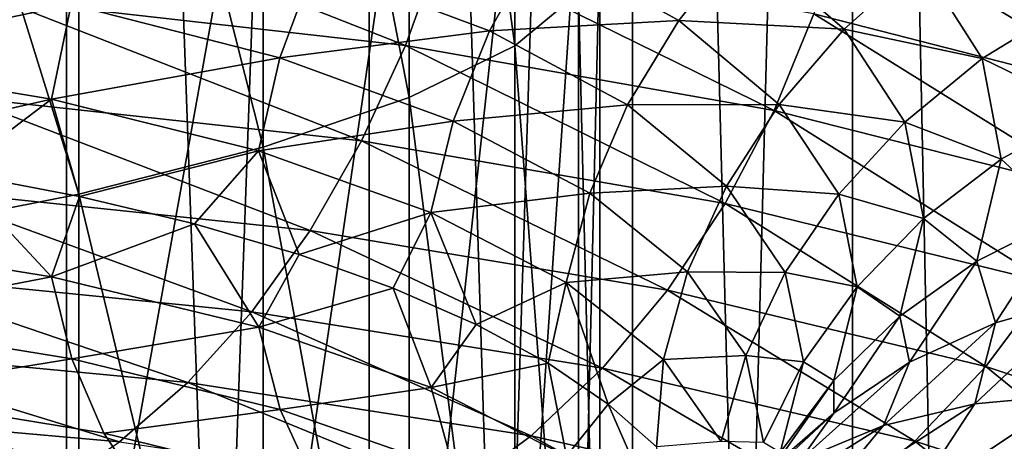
# Model space of a CAD drawing. Header units: metres. Extents: x -44 to 117, y -432 to 89.
# Tile 802 of 1056: x 10.78 to 14.55, y -107.58 to -105.96. Entities that reach past the tile are written whole.
import ezdxf

# ---------------------------------------------------------------- set-up
doc = ezdxf.new("R2010")
doc.units = ezdxf.units.M
doc.layers.add('solid_125568', color=7, linetype='CONTINUOUS')

msp = doc.modelspace()

# ---------------------------------------------------------------- linework, layer by layer
at = {"layer": 'solid_125568'}
for points in [[(10.960142, -93.5, 328.039825), (10.960155, -125.699997, 328.039856), (9.664092, -125.699997, 326.881622)], [(9.664206, -93.5, 326.881714), (10.960142, -93.5, 328.039825), (9.664092, -125.699997, 326.881622)], [(9.664222, -93.5, 351.118286), (9.664092, -125.699997, 351.118378), (10.960155, -125.699997, 349.960144)], [(10.960155, -93.5, 349.960144), (9.664222, -93.5, 351.118286), (10.960155, -125.699997, 349.960144)], [(10.960142, -93.5, 328.039825), (12.118269, -93.5, 329.335754), (10.960155, -125.699997, 328.039856)], [(12.118269, -93.5, 329.335754), (12.118388, -125.699997, 329.335907), (10.960155, -125.699997, 328.039856)], [(10.960155, -93.5, 349.960144), (10.960155, -125.699997, 349.960144), (12.118388, -125.699997, 348.664093)], [(12.118285, -93.5, 348.664215), (10.960155, -93.5, 349.960144), (12.118388, -125.699997, 348.664093)], [(12.118269, -93.5, 329.335754), (13.124176, -93.5, 330.753418), (12.118388, -125.699997, 329.335907)], [(12.118285, -93.5, 348.664215), (12.118388, -125.699997, 348.664093), (13.124225, -125.699997, 347.24649)], [(13.124198, -93.5, 347.246552), (12.118285, -93.5, 348.664215), (13.124225, -125.699997, 347.24649)], [(13.124176, -93.5, 330.753418), (13.124225, -125.699997, 330.75351), (12.118388, -125.699997, 329.335907)], [(13.124176, -93.5, 330.753418), (13.965055, -93.5, 332.274872), (13.124225, -125.699997, 330.75351)], [(13.124198, -93.5, 347.246552), (13.124225, -125.699997, 347.24649), (13.965017, -125.699997, 345.725189)], [(13.965068, -93.5, 345.725098), (13.124198, -93.5, 347.246552), (13.965017, -125.699997, 345.725189)], [(13.965055, -93.5, 332.274872), (13.965017, -125.699997, 332.274811), (13.124225, -125.699997, 330.75351)], [(13.965055, -93.5, 332.274872), (14.630192, -125.699997, 333.880676), (13.965017, -125.699997, 332.274811)], [(13.965068, -93.5, 345.725098), (13.965017, -125.699997, 345.725189), (14.630192, -125.699997, 344.119324)], [(13.965055, -93.5, 332.274872), (14.630218, -93.5, 333.880737), (14.630192, -125.699997, 333.880676)], [(14.630223, -93.5, 344.119232), (13.965068, -93.5, 345.725098), (14.630192, -125.699997, 344.119324)], [(12.674063, -106.063736, 197.813324), (12.674063, -102.775475, 198.415619), (12.270483, -103.082367, 199.78244)], [(12.674063, -106.063736, 197.813324), (12.918259, -105.861115, 196.390442), (12.674063, -102.775475, 198.415619)], [(12.270483, -106.261223, 199.20018), (12.270483, -103.082367, 199.78244), (11.712595, -103.377426, 201.096588)], [(12.270483, -106.261223, 199.20018), (12.674063, -106.063736, 197.813324), (12.270483, -103.082367, 199.78244)], [(11.712595, -106.451103, 200.5336), (11.712595, -103.377426, 201.096588), (11.007415, -103.656944, 202.341522)], [(11.712595, -106.451103, 200.5336), (12.270483, -106.261223, 199.20018), (11.712595, -103.377426, 201.096588)], [(11.007415, -106.630981, 201.796783), (11.007415, -103.656944, 202.341522), (10.163809, -103.917412, 203.501587)], [(11.007415, -106.630981, 201.796783), (11.712595, -106.451103, 200.5336), (11.007415, -103.656944, 202.341522)], [(10.163809, -106.798607, 202.973846), (11.007415, -106.630981, 201.796783), (10.163809, -103.917412, 203.501587)], [(10.163809, -108.707535, 186.496796), (10.163809, -104.513214, 186.925018), (11.007415, -104.680832, 188.102097)], [(11.007415, -108.78125, 187.683456), (10.163809, -108.707535, 186.496796), (11.007415, -104.680832, 188.102097)], [(11.007415, -108.78125, 187.683456), (11.007415, -104.680832, 188.102097), (11.712595, -104.860718, 189.36528)], [(11.712595, -108.860352, 188.95694), (11.007415, -108.78125, 187.683456), (11.712595, -104.860718, 189.36528)], [(11.712595, -108.860352, 188.95694), (11.712595, -104.860718, 189.36528), (12.270483, -105.050598, 190.6987)], [(12.270483, -108.943855, 190.301208), (11.712595, -108.860352, 188.95694), (12.270483, -105.050598, 190.6987)], [(12.270483, -108.943855, 190.301208), (12.270483, -105.050598, 190.6987), (12.674063, -105.248085, 192.085556)], [(12.674063, -109.030708, 191.699356), (12.270483, -108.943855, 190.301208), (12.674063, -105.248085, 192.085556)], [(12.674063, -109.030708, 191.699356), (12.674063, -105.248085, 192.085556), (12.918259, -105.450706, 193.508438)], [(12.918259, -109.119812, 193.133835), (12.674063, -109.030708, 191.699356), (12.918259, -105.450706, 193.508438)], [(12.918259, -109.119812, 193.133835), (12.918259, -105.450706, 193.508438), (13, -105.655907, 194.949432)], [(10.827735, -105.500496, 942.538635), (10.708551, -105.886627, 942.536865), (12.257066, -106.06292, 941.262939)], [(12.393395, -105.684479, 941.252563), (10.827735, -105.500496, 942.538635), (12.257066, -106.06292, 941.262939)], [(13.930128, -105.566338, 939.75647), (13.817595, -105.942123, 939.823303), (15.085001, -106.266823, 938.266357)], [(15.207819, -105.899033, 938.188721), (13.930128, -105.566338, 939.75647), (15.085001, -106.266823, 938.266357)], [(12.578321, -106.006279, 932.050842), (11.908011, -105.75544, 933.387451), (12.765773, -105.671501, 931.977722)], [(12.393395, -105.684479, 941.252563), (12.257066, -106.06292, 941.262939), (13.665675, -106.311836, 939.84729)], [(13.817595, -105.942123, 939.823303), (12.393395, -105.684479, 941.252563), (13.665675, -106.311836, 939.84729)], [(12.578321, -106.006279, 932.050842), (12.765773, -105.671501, 931.977722), (13.301239, -105.966736, 930.567627)], [(13.301239, -105.966736, 930.567627), (12.765773, -105.671501, 931.977722), (13.542445, -105.663872, 930.503784)], [(13, -109.21006, 194.586563), (13, -105.655907, 194.949432), (12.918259, -105.861115, 196.390442)], [(13, -109.21006, 194.586563), (12.918259, -109.119812, 193.133835), (13, -105.655907, 194.949432)], [(13.301239, -105.966736, 930.567627), (13.542445, -105.663872, 930.503784), (13.933454, -105.999802, 929.028687)], [(13.933454, -105.999802, 929.028687), (13.542445, -105.663872, 930.503784), (14.224183, -105.740585, 928.967285)], [(9.987013, -106.115097, 936.016418), (10.05673, -105.748291, 935.907288), (10.979079, -105.906731, 934.733032)], [(11.776396, -106.109848, 933.477722), (10.979079, -105.906731, 934.733032), (11.908011, -105.75544, 933.387451)], [(11.776396, -106.109848, 933.477722), (11.908011, -105.75544, 933.387451), (12.578321, -106.006279, 932.050842)], [(13.933454, -105.999802, 929.028687), (14.224183, -105.740585, 928.967285), (14.46112, -106.112755, 927.436646)], [(14.46112, -106.112755, 927.436646), (14.224183, -105.740585, 928.967285), (14.79525, -105.908264, 927.371765)], [(12.918259, -109.300301, 196.039307), (12.918259, -105.861115, 196.390442), (12.674063, -106.063736, 197.813324)], [(12.918259, -109.300301, 196.039307), (13, -109.21006, 194.586563), (12.918259, -105.861115, 196.390442)], [(10.902999, -106.268074, 934.848938), (9.987013, -106.115097, 936.016418), (10.979079, -105.906731, 934.733032)], [(10.708551, -105.886627, 942.536865), (10.561398, -106.260246, 942.485291), (12.088723, -106.427757, 941.226501)], [(12.257066, -106.06292, 941.262939), (10.708551, -105.886627, 942.536865), (12.088723, -106.427757, 941.226501)], [(10.902999, -106.268074, 934.848938), (10.979079, -105.906731, 934.733032), (11.776396, -106.109848, 933.477722)], [(14.46112, -106.112755, 927.436646), (14.79525, -105.908264, 927.371765), (14.869882, -106.311058, 925.796875)], [(13.817595, -105.942123, 939.823303), (13.665675, -106.311836, 939.84729), (14.919213, -106.626877, 938.305237)], [(15.085001, -106.266823, 938.266357), (13.817595, -105.942123, 939.823303), (14.919213, -106.626877, 938.305237)], [(13.105898, -106.290237, 930.658691), (12.578321, -106.006279, 932.050842), (13.301239, -105.966736, 930.567627)], [(13.105898, -106.290237, 930.658691), (13.301239, -105.966736, 930.567627), (13.685217, -106.288895, 929.115479)], [(13.685217, -106.288895, 929.115479), (13.301239, -105.966736, 930.567627), (13.933454, -105.999802, 929.028687)], [(12.439301, -106.352066, 932.153687), (11.776396, -106.109848, 933.477722), (12.578321, -106.006279, 932.050842)], [(12.439301, -106.352066, 932.153687), (12.578321, -106.006279, 932.050842), (13.105898, -106.290237, 930.658691)], [(13.685217, -106.288895, 929.115479), (13.933454, -105.999802, 929.028687), (14.165445, -106.355965, 927.525635)], [(14.165445, -106.355965, 927.525635), (13.933454, -105.999802, 929.028687), (14.46112, -106.112755, 927.436646)], [(12.257066, -106.06292, 941.262939), (12.088723, -106.427757, 941.226501), (13.478065, -106.666687, 939.827759)], [(13.665675, -106.311836, 939.84729), (12.257066, -106.06292, 941.262939), (13.478065, -106.666687, 939.827759)], [(12.674063, -109.389404, 197.47377), (12.674063, -106.063736, 197.813324), (12.270483, -106.261223, 199.20018)], [(12.674063, -109.389404, 197.47377), (12.918259, -109.300301, 196.039307), (12.674063, -106.063736, 197.813324)], [(10.902999, -106.268074, 934.848938), (10.014997, -106.469337, 936.103271), (9.987013, -106.115097, 936.016418)], [(11.69482, -106.465256, 933.60083), (10.902999, -106.268074, 934.848938), (11.776396, -106.109848, 933.477722)], [(11.69482, -106.465256, 933.60083), (11.776396, -106.109848, 933.477722), (12.439301, -106.352066, 932.153687)], [(14.165445, -106.355965, 927.525635), (14.46112, -106.112755, 927.436646), (14.533957, -106.497658, 925.89325)], [(14.533957, -106.497658, 925.89325), (14.46112, -106.112755, 927.436646), (14.869882, -106.311058, 925.796875)], [(10.902999, -106.268074, 934.848938), (10.53148, -106.547722, 935.467041), (10.014997, -106.469337, 936.103271)], [(10.561398, -106.260246, 942.485291), (10.389171, -106.612129, 942.383911), (11.891661, -106.769951, 941.142883)], [(10.902999, -106.268074, 934.848938), (11.010268, -106.639893, 934.806458), (10.53148, -106.547722, 935.467041)], [(12.088723, -106.427757, 941.226501), (10.561398, -106.260246, 942.485291), (11.891661, -106.769951, 941.142883)], [(11.69482, -106.465256, 933.60083), (11.010268, -106.639893, 934.806458), (10.902999, -106.268074, 934.848938)], [(12.270483, -109.476257, 198.871933), (12.270483, -106.261223, 199.20018), (11.712595, -106.451103, 200.5336)], [(12.270483, -109.476257, 198.871933), (12.674063, -109.389404, 197.47377), (12.270483, -106.261223, 199.20018)], [(12.96105, -106.626945, 930.774658), (12.439301, -106.352066, 932.153687), (13.105898, -106.290237, 930.658691)], [(12.96105, -106.626945, 930.774658), (13.105898, -106.290237, 930.658691), (13.48421, -106.60067, 929.224976)], [(13.48421, -106.60067, 929.224976), (13.105898, -106.290237, 930.658691), (13.685217, -106.288895, 929.115479)], [(13.48421, -106.60067, 929.224976), (13.685217, -106.288895, 929.115479), (13.913012, -106.630898, 927.635803)], [(13.913012, -106.630898, 927.635803), (13.685217, -106.288895, 929.115479), (14.165445, -106.355965, 927.525635)], [(13.665675, -106.311836, 939.84729), (13.478065, -106.666687, 939.827759), (14.714465, -106.97065, 938.30426)], [(14.919213, -106.626877, 938.305237), (13.665675, -106.311836, 939.84729), (14.714465, -106.97065, 938.30426)], [(14.533957, -106.497658, 925.89325), (14.869882, -106.311058, 925.796875), (14.775141, -106.718689, 924.225037)], [(12.353161, -106.701164, 932.284424), (11.69482, -106.465256, 933.60083), (12.439301, -106.352066, 932.153687)], [(12.353161, -106.701164, 932.284424), (12.439301, -106.352066, 932.153687), (12.96105, -106.626945, 930.774658)], [(13.913012, -106.630898, 927.635803), (14.165445, -106.355965, 927.525635), (14.236692, -106.724594, 926.01001)], [(14.236692, -106.724594, 926.01001), (14.165445, -106.355965, 927.525635), (14.533957, -106.497658, 925.89325)], [(12.088723, -106.427757, 941.226501), (11.891661, -106.769951, 941.142883), (13.258416, -106.997856, 939.764099)], [(13.478065, -106.666687, 939.827759), (12.088723, -106.427757, 941.226501), (13.258416, -106.997856, 939.764099)], [(11.712595, -109.559761, 200.216202), (11.712595, -106.451103, 200.5336), (11.007415, -106.630981, 201.796783)], [(11.69482, -106.465256, 933.60083), (11.449734, -106.744896, 934.123779), (11.010268, -106.639893, 934.806458)], [(11.69482, -106.465256, 933.60083), (11.849788, -106.862175, 933.418762), (11.449734, -106.744896, 934.123779)], [(12.353161, -106.701164, 932.284424), (11.849788, -106.862175, 933.418762), (11.69482, -106.465256, 933.60083)], [(11.712595, -109.559761, 200.216202), (12.270483, -109.476257, 198.871933), (11.712595, -106.451103, 200.5336)], [(14.236692, -106.724594, 926.01001), (14.533957, -106.497658, 925.89325), (14.441248, -106.887291, 924.352905)], [(14.441248, -106.887291, 924.352905), (14.533957, -106.497658, 925.89325), (14.775141, -106.718689, 924.225037)], [(10.903981, -106.947319, 935.180908), (9.987955, -106.798912, 936.349182), (10.53148, -106.547722, 935.467041)], [(10.903981, -106.947319, 935.180908), (10.53148, -106.547722, 935.467041), (11.010268, -106.639893, 934.806458)], [(11.007415, -109.638863, 201.489685), (11.007415, -106.630981, 201.796783), (10.163809, -106.798607, 202.973846)], [(10.389171, -106.612129, 942.383911), (10.194553, -106.932999, 942.23291), (11.668974, -107.080429, 941.012024)], [(11.891661, -106.769951, 941.142883), (10.389171, -106.612129, 942.383911), (11.668974, -107.080429, 941.012024)], [(11.007415, -109.638863, 201.489685), (11.712595, -109.559761, 200.216202), (11.007415, -106.630981, 201.796783)], [(12.871322, -106.969406, 930.913269), (12.353161, -106.701164, 932.284424), (12.96105, -106.626945, 930.774658)], [(12.871322, -106.969406, 930.913269), (12.96105, -106.626945, 930.774658), (13.335185, -106.92794, 929.354492)], [(13.335185, -106.92794, 929.354492), (12.96105, -106.626945, 930.774658), (13.48421, -106.60067, 929.224976)], [(13.335185, -106.92794, 929.354492), (13.48421, -106.60067, 929.224976), (13.708633, -106.930611, 927.764099)], [(13.708633, -106.930611, 927.764099), (13.48421, -106.60067, 929.224976), (13.913012, -106.630898, 927.635803)], [(13.708633, -106.930611, 927.764099), (13.913012, -106.630898, 927.635803), (13.982926, -106.985123, 926.143799)], [(13.982926, -106.985123, 926.143799), (13.913012, -106.630898, 927.635803), (14.236692, -106.724594, 926.01001)], [(10.903981, -106.947319, 935.180908), (11.010268, -106.639893, 934.806458), (11.449734, -106.744896, 934.123779)], [(13.478065, -106.666687, 939.827759), (13.258416, -106.997856, 939.764099), (14.474721, -107.289581, 938.262512)], [(14.714465, -106.97065, 938.30426), (13.478065, -106.666687, 939.827759), (14.474721, -107.289581, 938.262512)], [(12.353161, -106.701164, 932.284424), (12.209368, -106.990852, 932.693176), (11.849788, -106.862175, 933.418762)], [(12.353161, -106.701164, 932.284424), (12.527053, -107.129753, 931.949646), (12.209368, -106.990852, 932.693176)], [(12.871322, -106.969406, 930.913269), (12.527053, -107.129753, 931.949646), (12.353161, -106.701164, 932.284424)], [(11.695832, -107.139626, 933.931824), (10.903981, -106.947319, 935.180908), (11.449734, -106.744896, 934.123779)], [(11.695832, -107.139626, 933.931824), (11.449734, -106.744896, 934.123779), (11.849788, -106.862175, 933.418762)], [(13.982926, -106.985123, 926.143799), (14.236692, -106.724594, 926.01001), (14.14578, -107.097862, 924.497314)], [(14.14578, -107.097862, 924.497314), (14.236692, -106.724594, 926.01001), (14.441248, -106.887291, 924.352905)], [(14.441248, -106.887291, 924.352905), (14.775141, -106.718689, 924.225037), (14.51179, -107.122902, 922.672241)], [(14.51179, -107.122902, 922.672241), (14.775141, -106.718689, 924.225037), (14.872029, -107.020866, 922.530029)], [(11.891661, -106.769951, 941.142883), (11.668974, -107.080429, 941.012024), (13.010202, -107.296486, 939.655945)], [(13.258416, -106.997856, 939.764099), (11.891661, -106.769951, 941.142883), (13.010202, -107.296486, 939.655945)], [(10.058266, -107.110809, 936.570679), (9.987955, -106.798912, 936.349182), (10.903981, -106.947319, 935.180908)], [(10.163809, -109.712578, 202.676346), (11.007415, -109.638863, 201.489685), (10.163809, -106.798607, 202.973846)], [(11.695832, -107.139626, 933.931824), (11.849788, -106.862175, 933.418762), (12.209368, -106.990852, 932.693176)], [(14.14578, -107.097862, 924.497314), (14.441248, -106.887291, 924.352905), (14.183741, -107.273613, 922.831116)], [(14.183741, -107.273613, 922.831116), (14.441248, -106.887291, 924.352905), (14.51179, -107.122902, 922.672241)], [(10.194553, -106.932999, 942.23291), (9.980616, -107.2146, 942.033508), (11.424219, -107.35112, 940.834961)], [(11.668974, -107.080429, 941.012024), (10.194553, -106.932999, 942.23291), (11.424219, -107.35112, 940.834961)], [(13.242891, -107.263504, 929.501282), (12.871322, -106.969406, 930.913269), (13.335185, -106.92794, 929.354492)], [(13.242891, -107.263504, 929.501282), (13.335185, -106.92794, 929.354492), (13.557131, -107.248177, 927.90741)], [(13.557131, -107.248177, 927.90741), (13.335185, -106.92794, 929.354492), (13.708633, -106.930611, 927.764099)], [(13.557131, -107.248177, 927.90741), (13.708633, -106.930611, 927.764099), (13.777496, -107.272575, 926.291138)], [(13.777496, -107.272575, 926.291138), (13.708633, -106.930611, 927.764099), (13.982926, -106.985123, 926.143799)], [(10.980728, -107.260406, 935.394958), (10.058266, -107.110809, 936.570679), (10.903981, -106.947319, 935.180908)], [(10.980728, -107.260406, 935.394958), (10.903981, -106.947319, 935.180908), (11.695832, -107.139626, 933.931824)], [(12.871322, -106.969406, 930.913269), (12.801556, -107.277763, 931.190857), (12.527053, -107.129753, 931.949646)], [(12.871322, -106.969406, 930.913269), (13.031679, -107.433739, 930.419373), (12.801556, -107.277763, 931.190857)], [(13.242891, -107.263504, 929.501282), (13.031679, -107.433739, 930.419373), (12.871322, -106.969406, 930.913269)], [(14.714465, -106.97065, 938.30426), (14.474721, -107.289581, 938.262512), (15.526185, -107.638672, 936.653381)], [(12.354191, -107.370377, 932.614197), (11.695832, -107.139626, 933.931824), (12.209368, -106.990852, 932.693176)], [(12.354191, -107.370377, 932.614197), (12.209368, -106.990852, 932.693176), (12.527053, -107.129753, 931.949646)], [(13.258416, -106.997856, 939.764099), (13.010202, -107.296486, 939.655945), (14.203796, -107.575043, 938.179199)], [(14.474721, -107.289581, 938.262512), (13.258416, -106.997856, 939.764099), (14.203796, -107.575043, 938.179199)], [(13.777496, -107.272575, 926.291138), (13.982926, -106.985123, 926.143799), (13.893573, -107.343918, 924.654663)], [(13.893573, -107.343918, 924.654663), (13.982926, -106.985123, 926.143799), (14.14578, -107.097862, 924.497314)], [(14.433455, -107.432205, 920.978577), (14.872029, -107.020866, 922.530029), (14.805924, -107.398796, 920.819458)], [(14.51179, -107.122902, 922.672241), (14.872029, -107.020866, 922.530029), (14.433455, -107.432205, 920.978577)], [(11.668974, -107.080429, 941.012024), (11.424219, -107.35112, 940.834961), (12.737422, -107.554726, 939.503906)], [(13.010202, -107.296486, 939.655945), (11.668974, -107.080429, 941.012024), (12.737422, -107.554726, 939.503906)], [(10.171054, -107.391724, 936.820557), (10.058266, -107.110809, 936.570679), (10.980728, -107.260406, 935.394958)], [(13.893441, -107.467903, 923.002869), (14.14578, -107.097862, 924.497314), (14.183741, -107.273613, 922.831116)], [(13.893573, -107.343918, 924.654663), (14.14578, -107.097862, 924.497314), (13.893441, -107.467903, 923.002869)], [(11.77814, -107.454056, 934.137817), (10.980728, -107.260406, 935.394958), (11.695832, -107.139626, 933.931824)], [(11.77814, -107.454056, 934.137817), (11.695832, -107.139626, 933.931824), (12.354191, -107.370377, 932.614197)], [(12.354191, -107.370377, 932.614197), (12.527053, -107.129753, 931.949646), (12.801556, -107.277763, 931.190857)], [(14.083767, -107.515358, 921.154114), (14.51179, -107.122902, 922.672241), (14.433455, -107.432205, 920.978577)], [(14.183741, -107.273613, 922.831116), (14.51179, -107.122902, 922.672241), (14.083767, -107.515358, 921.154114)], [(9.980616, -107.2146, 942.033508), (9.752512, -107.452843, 941.79187), (11.163283, -107.578163, 940.617126)], [(11.424219, -107.35112, 940.834961), (9.980616, -107.2146, 942.033508), (11.163283, -107.578163, 940.617126)], [(11.103908, -107.544594, 935.633179), (10.171054, -107.391724, 936.820557), (10.980728, -107.260406, 935.394958)], [(11.103908, -107.544594, 935.633179), (10.980728, -107.260406, 935.394958), (11.77814, -107.454056, 934.137817)], [(13.242891, -107.263504, 929.501282), (13.21639, -107.596581, 929.637756), (13.031679, -107.433739, 930.419373)], [(13.463325, -107.576668, 928.062561), (13.21639, -107.596581, 929.637756), (13.242891, -107.263504, 929.501282)], [(13.463325, -107.576668, 928.062561), (13.242891, -107.263504, 929.501282), (13.557131, -107.248177, 927.90741)], [(13.463325, -107.576668, 928.062561), (13.557131, -107.248177, 927.90741), (13.625237, -107.580292, 926.448303)], [(13.625237, -107.580292, 926.448303), (13.557131, -107.248177, 927.90741), (13.777496, -107.272575, 926.291138)], [(13.625237, -107.580292, 926.448303), (13.777496, -107.272575, 926.291138), (13.68943, -107.619049, 924.820923)], [(13.68943, -107.619049, 924.820923), (13.777496, -107.272575, 926.291138), (13.893573, -107.343918, 924.654663)], [(12.872359, -107.633247, 931.241821), (12.354191, -107.370377, 932.614197), (12.801556, -107.277763, 931.190857)], [(13.010202, -107.296486, 939.655945), (12.737422, -107.554726, 939.503906), (13.906087, -107.819443, 938.054688)], [(12.872359, -107.633247, 931.241821), (12.801556, -107.277763, 931.190857), (13.031679, -107.433739, 930.419373)], [(14.203796, -107.575043, 938.179199), (13.010202, -107.296486, 939.655945), (13.906087, -107.819443, 938.054688)], [(13.765285, -107.648476, 921.34314), (14.183741, -107.273613, 922.831116), (14.083767, -107.515358, 921.154114)], [(13.893441, -107.467903, 923.002869), (14.183741, -107.273613, 922.831116), (13.765285, -107.648476, 921.34314)], [(14.474721, -107.289581, 938.262512), (14.203796, -107.575043, 938.179199), (15.235635, -107.90979, 936.596924)], [(15.526185, -107.638672, 936.653381), (14.474721, -107.289581, 938.262512), (15.235635, -107.90979, 936.596924)], [(13.645672, -107.699562, 923.183411), (13.893573, -107.343918, 924.654663), (13.893441, -107.467903, 923.002869)], [(13.68943, -107.619049, 924.820923), (13.893573, -107.343918, 924.654663), (13.645672, -107.699562, 923.183411)], [(11.424219, -107.35112, 940.834961), (11.163283, -107.578163, 940.617126), (12.446633, -107.768982, 939.312866)], [(12.737422, -107.554726, 939.503906), (11.424219, -107.35112, 940.834961), (12.446633, -107.768982, 939.312866)], [(12.441123, -107.686287, 932.811646), (11.77814, -107.454056, 934.137817), (12.354191, -107.370377, 932.614197)], [(12.441123, -107.686287, 932.811646), (12.354191, -107.370377, 932.614197), (12.872359, -107.633247, 931.241821)], [(11.269731, -107.794136, 935.889404), (10.171054, -107.391724, 936.820557), (11.103908, -107.544594, 935.633179)], [(11.269731, -107.794136, 935.889404), (10.322872, -107.636047, 937.092468), (10.171054, -107.391724, 936.820557)], [(14.187386, -107.808632, 919.285339), (14.805924, -107.398796, 920.819458), (14.557422, -107.842796, 919.109985)], [(14.433455, -107.432205, 920.978577), (14.805924, -107.398796, 920.819458), (14.187386, -107.808632, 919.285339)], [(9.752512, -107.452843, 941.79187), (9.516204, -107.644737, 941.515015), (10.892907, -107.758812, 940.36499)], [(11.163283, -107.578163, 940.617126), (9.752512, -107.452843, 941.79187), (10.892907, -107.758812, 940.36499)], [(11.910309, -107.741859, 934.363342), (11.103908, -107.544594, 935.633179), (11.77814, -107.454056, 934.137817)], [(11.910309, -107.741859, 934.363342), (11.77814, -107.454056, 934.137817), (12.441123, -107.686287, 932.811646)], [(13.243925, -107.921806, 929.82843), (12.872359, -107.633247, 931.241821), (13.031679, -107.433739, 930.419373)], [(13.243925, -107.921806, 929.82843), (13.031679, -107.433739, 930.419373), (13.21639, -107.596581, 929.637756)], [(13.830462, -107.822899, 919.478638), (14.433455, -107.432205, 920.978577), (14.187386, -107.808632, 919.285339)], [(14.083767, -107.515358, 921.154114), (14.433455, -107.432205, 920.978577), (13.830462, -107.822899, 919.478638)], [(13.48345, -107.826759, 921.541565), (13.893441, -107.467903, 923.002869), (13.765285, -107.648476, 921.34314)], [(13.645672, -107.699562, 923.183411), (13.893441, -107.467903, 923.002869), (13.48345, -107.826759, 921.541565)], [(13.495308, -107.887718, 919.686157), (14.083767, -107.515358, 921.154114), (13.830462, -107.822899, 919.478638)], [(13.765285, -107.648476, 921.34314), (14.083767, -107.515358, 921.154114), (13.495308, -107.887718, 919.686157)], [(11.269731, -107.794136, 935.889404), (11.103908, -107.544594, 935.633179), (11.910309, -107.741859, 934.363342)], [(12.737422, -107.554726, 939.503906), (12.446633, -107.768982, 939.312866), (13.588743, -108.019455, 937.893066)], [(13.906087, -107.819443, 938.054688), (12.737422, -107.554726, 939.503906), (13.588743, -108.019455, 937.893066)], [(14.203796, -107.575043, 938.179199), (13.906087, -107.819443, 938.054688), (14.916387, -108.139091, 936.502014)], [(15.235635, -107.90979, 936.596924), (14.203796, -107.575043, 938.179199), (14.916387, -108.139091, 936.502014)]]:
    msp.add_3dface(points, dxfattribs=at)

doc.saveas('drawing.dxf')
